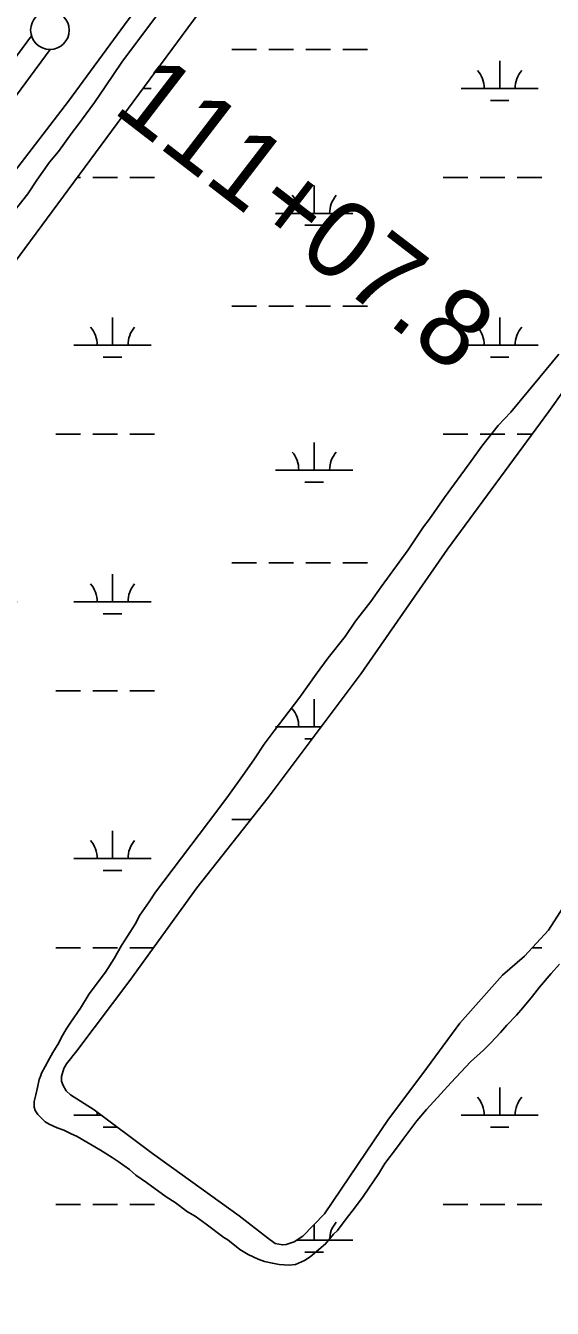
# Model space of a CAD drawing. Extents: x 3535183 to 3573198, y 534952 to 560562.
# Drawn here: x 3563489 to 3564172, y 556166 to 557829 of the extents above; entities that cross this region are included whole.
import ezdxf

# ---------------------------------------------------------------- set-up
doc = ezdxf.new("R2010")
doc.units = 0
for name, color, linetype in [('V-LEVE-TOET', 7, 'Continuous'), ('V-SITE-VEGE', 7, 'Continuous'), ('V-SURV-IDEN', 7, 'Continuous'), ('V-SURV-LINE', 7, 'Continuous'), ('V-TOPO-SHOR', 7, 'Continuous'), ('V-WETL-SWMP', 7, 'Continuous')]:
    doc.layers.add(name, color=color, linetype=linetype)

msp = doc.modelspace()

# ---------------------------------------------------------------- linework, layer by layer
at = {"layer": 'V-LEVE-TOET'}
msp.add_lwpolyline([(3564174.6, 558560.3), (3564147.3, 558544.6), (3564115.6, 558517.9), (3564076.3, 558471.2), (3564010.4, 558378.9), (3563958, 558305.7), (3563894.1, 558216.6), (3563828.1, 558113.6), (3563762.9, 558025.9), (3563681.6, 557917.9), (3563617.1, 557830.1), (3563544.3, 557730.8), (3563468.7, 557632.7), (3563377.6, 557512.1), (3563268.2, 557367.9), (3563179.7, 557248.3), (3563063.4, 557093.1), (3563026.6, 557045.3)], dxfattribs=at)
at = {"layer": 'V-SITE-VEGE'}
for points in [[(3563469.2, 557582.6), (3563491.4, 557611), (3563503.2, 557628.5), (3563519.5, 557651.8), (3563531.3, 557665.7), (3563549.1, 557690.5), (3563556.5, 557699.9), (3563578, 557729.1), (3563592, 557749.5), (3563613.5, 557781.5), (3563667.5, 557853.7)], [(3564179.9, 557403.1), (3564155.5, 557373.2), (3564140.7, 557355.7), (3564117.8, 557328.1), (3564101.6, 557310.6), (3564080.1, 557283.7), (3564066.1, 557264), (3564032, 557217.4), (3564012, 557188.9), (3564004.6, 557179.5), (3563984.6, 557149.6), (3563949.9, 557101.5), (3563936.5, 557082.5), (3563916.6, 557057.1), (3563903.2, 557037.4), (3563881.1, 557009.7), (3563865.5, 556988.6), (3563844.1, 556958.7), (3563810.8, 556915), (3563798.2, 556897.5), (3563785.6, 556878.6), (3563772.3, 556860.3), (3563751.6, 556831.2), (3563736.8, 556810.8), (3563656.9, 556705.9), (3563648.7, 556693.5), (3563636.9, 556676), (3563630.9, 556664.3), (3563620.6, 556649), (3563613.2, 556636.6), (3563603.5, 556619.8)], [(3563603.5, 556619.8), (3563592.4, 556602.3), (3563570.9, 556573.9), (3563559.8, 556555.7), (3563547.2, 556537.5), (3563542.1, 556529.5), (3563535.4, 556517.8), (3563531.7, 556510.5), (3563524.2, 556498.1), (3563519.8, 556490.1), (3563513.9, 556479.9), (3563509.4, 556471.1), (3563508.6, 556468.2), (3563506.4, 556463.1), (3563504.1, 556452.8), (3563501.9, 556443.3), (3563499.6, 556434.5), (3563499.6, 556427.2), (3563501, 556422.8), (3563504.6, 556417.7), (3563514.1, 556408.1), (3563519.2, 556405.1), (3563529.4, 556400.6), (3563538.2, 556397.6), (3563546.9, 556393.2), (3563555.7, 556389.4), (3563585.6, 556371.6), (3563600.9, 556362), (3563608.9, 556356.8), (3563623.5, 556346.5), (3563631.5, 556339.1), (3563645.3, 556329.5), (3563670.8, 556311), (3563682.5, 556303.5), (3563698.5, 556291.7), (3563708.7, 556285.8), (3563722.6, 556275.4), (3563745.9, 556258.4), (3563751, 556255.4), (3563766.3, 556242.9), (3563777.2, 556236.2)], [(3563777.2, 556236.2), (3563790.4, 556230.2), (3563798.4, 556227.2), (3563808.7, 556225), (3563817.4, 556223.4), (3563830.6, 556222.6), (3563838.7, 556223.3), (3563850.4, 556228.3), (3563857.8, 556233.4), (3563868.9, 556242.8), (3563877.7, 556250.1), (3563888, 556262.5), (3563893.2, 556267.6), (3563905.8, 556284.3), (3563913.9, 556294.5), (3563926.5, 556311.3), (3563933.9, 556322.2), (3563946.5, 556341.2), (3563954.6, 556354.3), (3563969.4, 556374), (3563979.1, 556387.1), (3563996.1, 556409.7), (3564008.6, 556424.2), (3564027.1, 556444.6), (3564040.4, 556459.1), (3564059.6, 556479.5), (3564065.5, 556486.1), (3564082.4, 556501.3), (3564092, 556510.8), (3564104.6, 556523.9), (3564112.7, 556533.3), (3564125.3, 556546.4), (3564133.4, 556555.9), (3564146, 556571.2), (3564154.8, 556582.8), (3564170.3, 556600.3), (3564180.7, 556612.7)]]:
    msp.add_lwpolyline(points, dxfattribs=at)
at = {"layer": 'V-SURV-LINE'}
for points in [[(3562678.5, 556707.2), (3563496.2, 557815.8)], [(3563520.4, 557798), (3562702.6, 556689.4)]]:
    msp.add_lwpolyline(points, dxfattribs=at)
msp.add_circle((3563520.2, 557823), 25, dxfattribs=at)
at = {"layer": 'V-TOPO-SHOR'}
msp.add_lwpolyline([(3564309.1, 557528.4), (3564167.1, 557328.7), (3564035.6, 557150.4), (3563923.7, 556989.1), (3563803.3, 556828.6), (3563710.8, 556711.6), (3563624, 556591.4), (3563555.3, 556500.2), (3563541.9, 556483.6), (3563538.2, 556477.2), (3563535.4, 556466.8), (3563535.1, 556460.8), (3563537.4, 556455.2), (3563541.1, 556448.5), (3563547.1, 556443.4), (3563577.5, 556423.7), (3563653, 556367.3), (3563765.7, 556286.6), (3563802.3, 556258), (3563812.4, 556250.6), (3563821.6, 556248.7), (3563826.7, 556249.2), (3563836.7, 556252.8), (3563848, 556260), (3563876.3, 556289), (3563930.4, 556368.7), (3563959.1, 556411.5), (3564003.9, 556470.9), (3564051.5, 556535.9), (3564106.9, 556598.3), (3564135.6, 556623.1), (3564166.6, 556656.5), (3564189.2, 556691.5)], dxfattribs=at)
at = {"layer": 'V-WETL-SWMP'}
for p, q in [((3563756, 557798.1), (3563788, 557798.1)), ((3563804, 557798.1), (3563836, 557798.1)), ((3563852, 557798.1), (3563884, 557798.1)), ((3563900, 557798.1), (3563932, 557798.1)), ((3564103.4, 557747.4), (3564103.4, 557783.4)), ((3563640.5, 557747.4), (3563651.4, 557747.4)), ((3564053.4, 557747.4), (3564153.4, 557747.4)), ((3564091.4, 557731.9), (3564115.4, 557731.9)), ((3563555.1, 557631.9), (3563560, 557631.9)), ((3563576, 557631.9), (3563608, 557631.9)), ((3563624, 557631.9), (3563656, 557631.9)), ((3564029.9, 557631.9), (3564061.9, 557631.9)), ((3564077.9, 557631.9), (3564109.9, 557631.9)), ((3564125.9, 557631.9), (3564157.9, 557631.9)), ((3563862.9, 557585.5), (3563862.9, 557621.5)), ((3563812.9, 557585.5), (3563912.9, 557585.5)), ((3563850.9, 557570.1), (3563874.9, 557570.1)), ((3563756, 557465.4), (3563788, 557465.4)), ((3563804, 557465.4), (3563836, 557465.4)), ((3563852, 557465.4), (3563884, 557465.4)), ((3563900, 557465.4), (3563932, 557465.4)), ((3563601.4, 557414.7), (3563601.4, 557450.7)), ((3564103.4, 557414.7), (3564103.4, 557450.7)), ((3563551.4, 557414.7), (3563651.4, 557414.7)), ((3564053.4, 557414.7), (3564153.4, 557414.7)), ((3563589.4, 557399.3), (3563613.4, 557399.3)), ((3564091.4, 557399.3), (3564115.4, 557399.3)), ((3563528, 557299.3), (3563560, 557299.3)), ((3563576, 557299.3), (3563608, 557299.3)), ((3563624, 557299.3), (3563656, 557299.3)), ((3564029.9, 557299.3), (3564061.9, 557299.3)), ((3564077.9, 557299.3), (3564109.9, 557299.3)), ((3564125.9, 557299.3), (3564145.4, 557299.3)), ((3563862.9, 557252.8), (3563862.9, 557288.8)), ((3563812.9, 557252.8), (3563912.9, 557252.8)), ((3563850.9, 557237.4), (3563874.9, 557237.4)), ((3563756, 557132.8), (3563788, 557132.8)), ((3563804, 557132.8), (3563836, 557132.8)), ((3563852, 557132.8), (3563884, 557132.8)), ((3563900, 557132.8), (3563932, 557132.8)), ((3563601.4, 557082), (3563601.4, 557118)), ((3563551.4, 557082), (3563651.4, 557082)), ((3563589.4, 557066.6), (3563613.4, 557066.6)), ((3563528, 556966.6), (3563560, 556966.6)), ((3563576, 556966.6), (3563608, 556966.6)), ((3563624, 556966.6), (3563656, 556966.6)), ((3563862.9, 556920.2), (3563862.9, 556956.2)), ((3563812.9, 556920.2), (3563872, 556920.2)), ((3563850.9, 556904.7), (3563860.4, 556904.7)), ((3563756, 556800.1), (3563780.8, 556800.1)), ((3563601.4, 556749.4), (3563601.4, 556785.4)), ((3563551.4, 556749.4), (3563651.4, 556749.4)), ((3563589.4, 556733.9), (3563613.4, 556733.9)), ((3563528, 556633.9), (3563560, 556633.9)), ((3563576, 556633.9), (3563608, 556633.9)), ((3563624, 556633.9), (3563654.7, 556633.9)), ((3564145.7, 556633.9), (3564157.9, 556633.9)), ((3564103.4, 556416.7), (3564103.4, 556452.7)), ((3563551.4, 556416.7), (3563586.9, 556416.7)), ((3564053.4, 556416.7), (3564153.4, 556416.7)), ((3563589.4, 556401.2), (3563607.5, 556401.2)), ((3564091.4, 556401.2), (3564115.4, 556401.2)), ((3563528, 556301.2), (3563560, 556301.2)), ((3563576, 556301.2), (3563608, 556301.2)), ((3563624, 556301.2), (3563656, 556301.2)), ((3564029.9, 556301.2), (3564061.9, 556301.2)), ((3564077.9, 556301.2), (3564109.9, 556301.2)), ((3564125.9, 556301.2), (3564157.9, 556301.2)), ((3563862.9, 556254.8), (3563862.9, 556275.2)), ((3563839.8, 556254.8), (3563912.9, 556254.8)), ((3563850.9, 556239.4), (3563874.9, 556239.4))]:
    msp.add_line(p, q, dxfattribs=at)
for points in [[(3564280.2, 555544.6), (3563931.8, 555613.6), (3563888.3, 555638), (3563868.9, 555642.9), (3563106.9, 556502.6), (3563106.9, 556512.3), (3563111.8, 556526.8), (3563467, 557043.6), (3563476.9, 557082.3), (3563467.3, 557106.6), (3563433.5, 557140.6), (3563370.8, 557228), (3563346.8, 557276.5), (3563356.7, 557334.5), (3563361.6, 557368.4), (3563410.3, 557436), (3564135.2, 558416.5), (3564144.9, 558435.8), (3564159.5, 558455.1), (3564227.4, 558479.1)], [(3564309.1, 557528.4), (3564167.1, 557328.7), (3564035.6, 557150.4), (3563923.7, 556989.1), (3563803.3, 556828.6), (3563710.8, 556711.6), (3563624, 556591.4), (3563555.3, 556500.2), (3563541.9, 556483.6), (3563538.2, 556477.2), (3563535.4, 556466.8), (3563535.1, 556460.8), (3563537.4, 556455.2), (3563541.1, 556448.5), (3563547.1, 556443.4), (3563577.5, 556423.7), (3563653, 556367.3), (3563765.7, 556286.6), (3563802.3, 556258), (3563812.4, 556250.6), (3563821.6, 556248.7), (3563826.7, 556249.2), (3563836.7, 556252.8), (3563848, 556260), (3563876.3, 556289), (3563930.4, 556368.7), (3563959.1, 556411.5), (3564003.9, 556470.9), (3564051.5, 556535.9), (3564106.9, 556598.3), (3564135.6, 556623.1), (3564166.6, 556656.5), (3564189.2, 556691.5)]]:
    msp.add_lwpolyline(points, dxfattribs=at)
for centre, start, end in [((3564048.1, 557747.9), 359.2282, 40.7718), ((3564158.6, 557747.9), 139.2282, 180.7718), ((3563807.6, 557586), 359.2282, 40.7718), ((3563918.1, 557586), 139.2282, 180.7718), ((3563546.2, 557415.2), 359.2282, 40.7718), ((3563656.7, 557415.2), 139.2282, 180.7718), ((3564048.1, 557415.2), 359.2282, 40.7718), ((3564158.6, 557415.2), 139.2282, 180.7718), ((3563807.6, 557253.3), 359.2282, 40.7718), ((3563918.1, 557253.3), 139.2282, 180.7718), ((3563546.2, 557082.5), 359.2282, 40.7718), ((3563656.7, 557082.5), 139.2282, 180.7718), ((3563807.6, 556920.6), 359.2282, 40.7718), ((3563546.2, 556749.8), 359.2282, 40.7718), ((3563656.7, 556749.8), 139.2282, 180.7718), ((3564048.1, 556417.2), 359.2282, 40.7718), ((3564158.6, 556417.2), 139.2282, 180.7718), ((3563546.2, 556417.2), 359.2282, 6.0502), ((3563918.1, 556255.3), 139.2282, 180.7718), ((3563807.6, 556255.3), 359.2282, 2.3245)]:
    msp.add_arc(centre, 35.2, start, end, dxfattribs=at)

# ---------------------------------------------------------------- texts
at = {"layer": 'V-SURV-IDEN'}
msp.add_text('111+07.8', height=100, rotation=322.4301, dxfattribs=at).set_placement((3563599.7, 557718.4))

doc.saveas('drawing.dxf')
